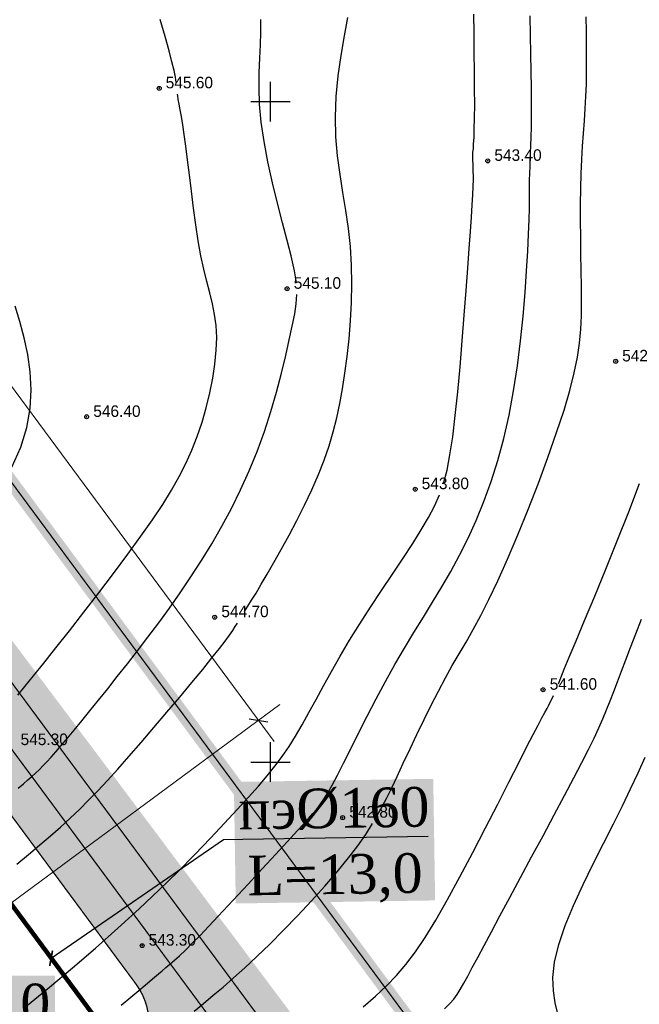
# Model space of a CAD drawing. Extents: x 0 to 361260, y 0 to 4201817.
# Tile 671 of 689: x 360931 to 360978, y 4200882 to 4200956. Entities that reach past the tile are written whole.
import ezdxf
from ezdxf import colors
from ezdxf.entities.mleader import LeaderData, LeaderLine
from ezdxf.math import Vec2, Vec3

# ---------------------------------------------------------------- set-up
doc = ezdxf.new("R2010")
doc.units = 0
doc.header["$LTSCALE"] = 0.5
doc.header["$MEASUREMENT"] = 0
doc.header["$PDMODE"] = 32
doc.header["$PDSIZE"] = 0.3
for name, pattern in [('CONTI', [0]), ('GOST2.303 6', [12, 8, -1.5, 1, -1.5]), ('STRIH_1', [3, 2, -1])]:
    doc.linetypes.add(name, pattern=pattern)
for name, color, linetype in [('(004) Точки рельефа', 7, 'Continuous'), ('GORIZDEFAULT', 32, 'CONTI'), ('PI_TTDEFAULT', 5, 'CONTI'), ('SETKR', 2, 'CONTI'), ('Водопровод 10', 7, 'Continuous'), ('Канализация 2', 7, 'Continuous'), ('Штрих Стекло', 7, 'Continuous')]:
    doc.layers.add(name, color=color, linetype=linetype)
doc.styles.add('D-431', font='txt')
doc.styles.add('saddenly', font='arial.ttf')
doc.styles.add('Times New Roman', font='times.ttf')
doc.dimstyles.new('КАТЯ 200-not_rotation', dxfattribs={"dimtxt": 2, "dimasz": 1, "dimexe": 2, "dimexo": 0, "dimgap": 0.5, "dimtad": 1, "dimdec": 0, "dimzin": 0, "dimdsep": 46, "dimtxsty": 'saddenly', "dimblk": 'OBLIQUE', "dimcen": 10, "dimdle": 2, "dimclrd": 18, "dimclre": 18, "dimclrt": 18, "dimadec": 0, "dimazin": 0, "dimtfac": 1, "dimtdec": 0, "dimtofl": 0, "dimtmove": 0, "dimatfit": 3, "dimfxl": 1, "dimtolj": 1, "dimtzin": 0, "dimlwd": 0, "dimlwe": 0, "dimarcsym": 0})

# ---------------------------------------------------------------- blocks, each defined once
blk = doc.blocks.new('BL_333')
at = {"color": 0}
for p, q in [((0, -1.5), (0, 1.5)), ((-1.5, 0), (1.5, 0))]:
    blk.add_line(p, q, dxfattribs=at)
blk = doc.blocks.new('_Oblique')
at = {"color": 0, "linetype": 'ByBlock', "lineweight": -2}
blk.add_line((-0.5, -0.5), (0.5, 0.5), dxfattribs=at)
blk = doc.blocks.new('_ArchTick')
at = {"color": 0, "linetype": 'ByBlock', "const_width": 0.15}
blk.add_lwpolyline([(-0.5, -0.5), (0.5, 0.5)], dxfattribs=at)

msp = doc.modelspace()

# ---------------------------------------------------------------- hatches: boundary and pattern name
at = {"layer": 'Штрих Стекло', "linetype": 'Continuous'}
h = msp.add_hatch(color=5, dxfattribs=at)
h.dxf.hatch_style = 1
h.set_gradient(color1=(173, 173, 173), color2=(166, 166, 166), one_color=1, tint=0.65)
edge = h.paths.add_edge_path()
edge.add_line((360067.205, 4200806.615), (360049.645, 4200796.938))
edge.add_arc((360052.059, 4200792.559), 5, 32.88524, 118.85775, ccw=False)
edge.add_line((360056.257, 4200795.274), (360060.259, 4200789.085))
edge.add_line((360060.259, 4200789.085), (360069.039, 4200793.924))
edge.add_line((360069.039, 4200793.924), (360065.267, 4200799.758))
edge.add_arc((360069.63, 4200802.227), 5.014, 118.92591, 209.50369, ccw=False)
edge = h.paths.add_edge_path()
edge.add_line((360236.317, 4200517.23), (360498.797, 4200265.225))
edge.add_arc((360509.185, 4200276.045), 15, 226.16627, 298.85775)
edge.add_line((360516.425, 4200262.908), (361136.886, 4200604.824))
edge.add_arc((361129.646, 4200617.961), 15, 298.85775, 396.46852)
edge.add_line((361141.709, 4200626.877), (360736.189, 4201168.806))
edge.add_arc((360740.21, 4201171.777), 5, 118.85775, 216.46852, ccw=False)
edge.add_line((360737.797, 4201176.157), (360731.547, 4201172.713))
edge.add_line((360731.547, 4201172.713), (361139.296, 4200625.094))
edge.add_arc((361129.646, 4200617.961), 12, -61.14225, 36.46852, ccw=False)
edge.add_line((361135.438, 4200607.451), (360507.891, 4200266.197))
edge.add_line((360507.891, 4200266.197), (360237.512, 4200520.465))
edge.add_line((360237.512, 4200520.465), (360062.893, 4200790.537))
edge.add_line((360062.893, 4200790.537), (360060.259, 4200789.085))
edge.add_line((360060.259, 4200789.085), (360234.992, 4200518.836))
edge.add_arc((360242.55, 4200523.723), 9, 212.88524, 226.16627)
edge = h.paths.add_edge_path(flags=16)
edge.add_line((360274.624, 4200503.308), (360634.832, 4200701.808))
edge.add_arc((360637.246, 4200697.429), 5, 28.85775, 118.85775, ccw=False)
edge.add_line((360641.625, 4200699.842), (360789.915, 4200430.746))
edge.add_arc((360785.536, 4200428.333), 5, -61.14225, 28.85775, ccw=False)
edge.add_line((360787.949, 4200423.954), (360511.598, 4200271.666))
edge.add_arc((360509.185, 4200276.045), 5, 226.82384, 298.85775, ccw=False)
edge.add_line((360505.764, 4200272.399), (360273.569, 4200495.328))
edge.add_arc((360277.037, 4200498.929), 5, 118.85775, 226.07521, ccw=False)
h.paths.add_polyline_path([(360274.624, 4200503.308), (360631.329, 4200699.877), (360780.102, 4200429.905), (360509.832, 4200280.969)], flags=0)
edge = h.paths.add_edge_path(flags=16)
edge.add_line((360648.845, 4200709.53), (360942.986, 4200871.621))
edge.add_arc((360945.4, 4200867.242), 5, 36.46852, 118.85775, ccw=False)
edge.add_line((360949.42, 4200870.214), (361133.667, 4200620.933))
edge.add_arc((361129.646, 4200617.961), 5, -61.14225, 36.46852, ccw=False)
edge.add_line((361132.059, 4200613.582), (360801.962, 4200431.676))
edge.add_arc((360799.549, 4200436.055), 5, 208.85775, 298.85775, ccw=False)
edge.add_line((360795.17, 4200433.642), (360646.88, 4200702.738))
edge.add_arc((360651.259, 4200705.151), 5, 118.85775, 208.85775, ccw=False)
h.paths.add_polyline_path([(360652.349, 4200711.46), (360938.867, 4200869.351), (361123.713, 4200619.259), (360801.122, 4200441.489)], flags=0)
edge = h.paths.add_edge_path(flags=17)
edge.add_line((361139.296, 4200625.094), (360731.547, 4201172.713))
edge.add_line((360731.547, 4201172.713), (360723.659, 4201168.366))
edge.add_arc((360726.073, 4201163.987), 5, 36.46852, 118.85775, ccw=False)
edge.add_line((360730.093, 4201166.959), (360939.826, 4200883.196))
edge.add_arc((360935.805, 4200880.224), 5, -61.14225, 36.46852, ccw=False)
edge.add_line((360938.218, 4200875.845), (360645.95, 4200714.785))
edge.add_arc((360643.536, 4200719.164), 5, 208.85775, 298.85775, ccw=False)
edge.add_line((360639.157, 4200716.751), (360490.867, 4200985.847))
edge.add_arc((360495.246, 4200988.26), 5, 118.85775, 208.85775, ccw=False)
edge.add_line((360492.833, 4200992.639), (360478.82, 4200984.917))
edge.add_arc((360481.233, 4200980.538), 5, 28.85775, 118.85775, ccw=False)
edge.add_line((360485.612, 4200982.951), (360633.903, 4200713.855))
edge.add_arc((360629.523, 4200711.442), 5, -61.14225, 28.85552, ccw=False)
edge.add_line((360631.937, 4200707.063), (360550.485, 4200662.177))
edge.add_arc((360548.072, 4200666.557), 5, 208.85775, 298.85775, ccw=False)
edge.add_line((360543.693, 4200664.143), (360395.403, 4200933.239))
edge.add_arc((360399.782, 4200935.652), 5, 118.85775, 208.85775, ccw=False)
edge.add_line((360397.369, 4200940.032), (360749.145, 4201133.884))
edge.add_arc((360751.558, 4201129.505), 5, 36.46852, 118.85775, ccw=False)
edge.add_line((360755.579, 4201132.477), (360745.985, 4201145.458))
edge.add_arc((360741.964, 4201142.486), 5, -61.14225, 36.46852, ccw=False)
edge.add_line((360744.377, 4201138.107), (360086.378, 4200775.506))
edge.add_arc((360084.042, 4200779.927), 5, 212.88524, 297.85041, ccw=False)
edge.add_line((360079.844, 4200777.212), (360088.552, 4200763.743))
edge.add_arc((360092.751, 4200766.458), 5, 118.85775, 212.88524, ccw=False)
edge.add_line((360090.338, 4200770.837), (360383.356, 4200932.309))
edge.add_arc((360385.769, 4200927.93), 5, 28.85775, 118.85775, ccw=False)
edge.add_line((360390.148, 4200930.343), (360538.438, 4200661.248))
edge.add_arc((360534.059, 4200658.834), 5, -61.14225, 28.85775, ccw=False)
edge.add_line((360536.472, 4200654.455), (360267.361, 4200506.157))
edge.add_arc((360264.948, 4200510.536), 5, 226.16627, 298.85775, ccw=False)
edge.add_line((360261.485, 4200506.929), (360243.327, 4200524.363))
edge.add_line((360243.327, 4200524.363), (360069.039, 4200793.924))
edge.add_line((360069.039, 4200793.924), (360062.893, 4200790.537))
edge.add_line((360062.893, 4200790.537), (360237.512, 4200520.465))
edge.add_line((360237.512, 4200520.465), (360507.891, 4200266.197))
edge.add_line((360507.891, 4200266.197), (361135.438, 4200607.451))
edge.add_arc((361129.646, 4200617.961), 12, 298.85775, 396.46852)

# ---------------------------------------------------------------- linework, layer by layer
at = {"ltscale": 0.149071, "const_width": 0.1}
for points in [[(359943.476, 4200738.432), (360053.157, 4200798.874, -0.393772), (360059.769, 4200797.209), (360238.667, 4200520.519), (360501.567, 4200268.11, 0.328259), (360514.494, 4200266.411), (361134.955, 4200608.327, 0.453677), (361138.492, 4200624.499), (360736.189, 4201168.806, -0.453677), (360737.797, 4201176.157), (360868.753, 4201248.322)], [(360755.579, 4201132.477), (360939.826, 4200883.196, -0.453677), (360938.218, 4200875.845), (360645.95, 4200714.785, -0.414214), (360639.157, 4200716.751), (360492.798, 4200982.343)]]:
    msp.add_lwpolyline(points, format="xyb", dxfattribs=at)
msp.add_lwpolyline([(360052.603, 4200791.717), (360231.678, 4200514.752), (360505.949, 4200251.426), (361159.312, 4200611.473), (360744.344, 4201172.914)], dxfattribs=at)
at = {"color": 1, "linetype": 'GOST2.303 6', "lineweight": 30, "const_width": 1.035}
msp.add_lwpolyline([(360055.869, 4200786.666), (360747.942, 4201168.046), (361159.312, 4200611.473), (360505.949, 4200251.426), (360231.678, 4200514.752)], close=True, dxfattribs=at)
at = {"color": 7, "linetype": 'STRIH_1', "ltscale": 2, "true_color": 0xffffff, "const_width": 0.1}
msp.add_lwpolyline([(360062.093, 4200799.14), (360240.997, 4200522.441), (360503.645, 4200270.274, 0.328259), (360513.046, 4200269.038), (361133.507, 4200610.954, 0.453677), (361136.08, 4200622.716), (360733.263, 4201167.717)], format="xyb", dxfattribs=at)
at = {"color": 5, "linetype": 'Continuous', "lineweight": 106}
msp.add_lwpolyline([(360703.217, 4201103.938), (360752.021, 4201130.562), (361131.186, 4200617.561)], dxfattribs=at)
at = {"layer": 'GORIZDEFAULT', "color": 32}
for points in [[(360938.69, 4200881.61, 543), (360939.43, 4200882.22, 543), (360940.03, 4200882.71, 543), (360940.51, 4200883.11, 543), (360940.9, 4200883.45, 543), (360941.23, 4200883.72, 543), (360941.52, 4200883.97, 543), (360941.8, 4200884.21, 543), (360942.09, 4200884.45, 543), (360942.39, 4200884.7, 543), (360942.73, 4200885, 543), (360943.11, 4200885.35, 543), (360943.56, 4200885.78, 543), (360944.07, 4200886.29, 543), (360944.67, 4200886.89, 543), (360945.33, 4200887.59, 543), (360946.05, 4200888.34, 543), (360946.79, 4200889.14, 543), (360947.55, 4200889.95, 543), (360948.31, 4200890.77, 543), (360949.04, 4200891.56, 543), (360949.73, 4200892.31, 543), (360950.38, 4200893.01, 543), (360950.99, 4200893.67, 543), (360951.54, 4200894.27, 543), (360952.04, 4200894.82, 543), (360952.49, 4200895.31, 543), (360952.87, 4200895.74, 543), (360953.21, 4200896.11, 543), (360953.5, 4200896.45, 543), (360953.77, 4200896.8, 543), (360954.04, 4200897.19, 543), (360954.34, 4200897.67, 543), (360954.67, 4200898.26, 543), (360955.06, 4200899.01, 543), (360955.53, 4200899.93, 543), (360956.07, 4200901.01, 543), (360956.67, 4200902.2, 543), (360957.31, 4200903.48, 543), (360957.99, 4200904.79, 543), (360958.69, 4200906.11, 543), (360959.41, 4200907.4, 543), (360960.13, 4200908.63, 543), (360960.85, 4200909.82, 543), (360961.57, 4200910.97, 543), (360962.27, 4200912.11, 543), (360962.97, 4200913.26, 543), (360963.65, 4200914.43, 543), (360964.31, 4200915.66, 543), (360964.95, 4200916.94, 543), (360965.57, 4200918.3, 543), (360966.15, 4200919.73, 543), (360966.69, 4200921.23, 543), (360967.2, 4200922.82, 543), (360967.65, 4200924.5, 543), (360968.05, 4200926.26, 543), (360968.39, 4200928.1, 543), (360968.68, 4200930, 543), (360968.92, 4200931.9, 543), (360969.11, 4200933.76, 543), (360969.27, 4200935.54, 543), (360969.38, 4200937.19, 543), (360969.47, 4200938.67, 543), (360969.53, 4200939.95, 543), (360969.57, 4200941.04, 543), (360969.59, 4200941.96, 543), (360969.6, 4200942.75, 543), (360969.61, 4200943.43, 543), (360969.61, 4200944.03, 543), (360969.62, 4200944.57, 543), (360969.64, 4200945.08, 543), (360969.66, 4200945.58, 543), (360969.68, 4200946.1, 543), (360969.71, 4200946.67, 543), (360969.73, 4200947.31, 543), (360969.75, 4200948.05, 543), (360969.76, 4200948.91, 543), (360969.76, 4200949.91, 543), (360969.75, 4200951.04, 543), (360969.73, 4200952.28, 543), (360969.7, 4200953.61, 543), (360969.67, 4200955.02, 543), (360969.64, 4200956.48, 543)], [(360942.87, 4200951.44, 545.5), (360942.8, 4200951.84, 545.5), (360942.7, 4200952.35, 545.5), (360942.54, 4200953.01, 545.5), (360942.33, 4200953.83, 545.5), (360942.02, 4200954.93, 545.5), (360941.64, 4200956.21, 545.5)], [(360948.04, 4200911.41, 544.5), (360948.29, 4200911.8, 544.5), (360948.57, 4200912.26, 544.5), (360948.91, 4200912.8, 544.5), (360949.29, 4200913.46, 544.5), (360949.74, 4200914.22, 544.5), (360950.25, 4200915.11, 544.5), (360950.81, 4200916.1, 544.5), (360951.4, 4200917.18, 544.5), (360951.99, 4200918.3, 544.5), (360952.57, 4200919.46, 544.5), (360953.12, 4200920.62, 544.5), (360953.62, 4200921.76, 544.5), (360954.05, 4200922.86, 544.5), (360954.43, 4200923.93, 544.5), (360954.74, 4200924.99, 544.5), (360955.01, 4200926.05, 544.5), (360955.25, 4200927.14, 544.5), (360955.45, 4200928.26, 544.5), (360955.63, 4200929.45, 544.5), (360955.8, 4200930.71, 544.5), (360955.94, 4200932.03, 544.5), (360956.06, 4200933.39, 544.5), (360956.13, 4200934.79, 544.5), (360956.16, 4200936.21, 544.5), (360956.14, 4200937.62, 544.5), (360956.05, 4200939.02, 544.5), (360955.9, 4200940.4, 544.5), (360955.69, 4200941.76, 544.5), (360955.47, 4200943.11, 544.5), (360955.26, 4200944.49, 544.5), (360955.08, 4200945.88, 544.5), (360954.95, 4200947.32, 544.5), (360954.91, 4200948.82, 544.5), (360954.98, 4200950.37, 544.5), (360955.13, 4200951.94, 544.5), (360955.34, 4200953.49, 544.5), (360955.59, 4200954.98, 544.5), (360955.86, 4200956.35, 544.5)], [(360951.96, 4200936.27, 545), (360951.81, 4200937.18, 545), (360951.56, 4200938.31, 545), (360951.26, 4200939.48, 545), (360950.91, 4200940.83, 545), (360950.53, 4200942.3, 545), (360950.16, 4200943.85, 545), (360949.81, 4200945.43, 545), (360949.51, 4200946.97, 545), (360949.29, 4200948.45, 545), (360949.17, 4200949.8, 545), (360949.13, 4200951.05, 545), (360949.15, 4200952.2, 545), (360949.2, 4200953.28, 545), (360949.25, 4200954.29, 545), (360949.28, 4200955.26, 545), (360949.27, 4200956.21, 545)], [(360957.93, 4200895.69, 542.5), (360958.36, 4200896.46, 542.5), (360958.77, 4200897.24, 542.5), (360959.17, 4200898.06, 542.5), (360959.58, 4200898.92, 542.5), (360960.05, 4200899.93, 542.5), (360960.56, 4200901, 542.5), (360961.08, 4200902.1, 542.5), (360961.62, 4200903.22, 542.5), (360962.16, 4200904.32, 542.5), (360962.7, 4200905.38, 542.5), (360963.23, 4200906.38, 542.5), (360963.75, 4200907.31, 542.5), (360964.27, 4200908.2, 542.5), (360964.8, 4200909.09, 542.5), (360965.34, 4200910.05, 542.5), (360965.91, 4200911.11, 542.5), (360966.53, 4200912.32, 542.5), (360967.21, 4200913.73, 542.5), (360967.94, 4200915.37, 542.5), (360968.71, 4200917.2, 542.5), (360969.5, 4200919.13, 542.5), (360970.27, 4200921.11, 542.5), (360970.99, 4200923.07, 542.5), (360971.65, 4200924.94, 542.5), (360972.21, 4200926.64, 542.5), (360972.65, 4200928.14, 542.5), (360972.98, 4200929.46, 542.5), (360973.22, 4200930.64, 542.5), (360973.38, 4200931.72, 542.5), (360973.47, 4200932.76, 542.5), (360973.52, 4200933.79, 542.5), (360973.53, 4200934.86, 542.5), (360973.53, 4200936.01, 542.5), (360973.51, 4200937.22, 542.5), (360973.49, 4200938.47, 542.5), (360973.47, 4200939.74, 542.5), (360973.46, 4200941, 542.5), (360973.45, 4200942.24, 542.5), (360973.47, 4200943.42, 542.5), (360973.5, 4200944.55, 542.5), (360973.55, 4200945.61, 542.5), (360973.62, 4200946.62, 542.5), (360973.69, 4200947.59, 542.5), (360973.76, 4200948.54, 542.5), (360973.82, 4200949.47, 542.5), (360973.87, 4200950.39, 542.5), (360973.9, 4200951.32, 542.5), (360973.92, 4200952.26, 542.5), (360973.92, 4200953.23, 542.5), (360973.91, 4200954.23, 542.5), (360973.9, 4200955.29, 542.5), (360973.88, 4200956.41, 542.5)], [(360963.1, 4200921.1, 543.5), (360963.36, 4200922.1, 543.5), (360963.58, 4200923.26, 543.5), (360963.79, 4200924.63, 543.5), (360963.98, 4200926.23, 543.5), (360964.17, 4200928.02, 543.5), (360964.34, 4200929.93, 543.5), (360964.51, 4200931.89, 543.5), (360964.66, 4200933.83, 543.5), (360964.8, 4200935.69, 543.5), (360964.92, 4200937.39, 543.5), (360965.03, 4200938.88, 543.5), (360965.13, 4200940.16, 543.5), (360965.2, 4200941.26, 543.5), (360965.27, 4200942.18, 543.5), (360965.31, 4200942.95, 543.5), (360965.34, 4200943.58, 543.5), (360965.36, 4200944.1, 543.5), (360965.3, 4200945.83, 543.5), (360965.31, 4200945.99, 543.5), (360965.32, 4200946.18, 543.5), (360965.35, 4200946.43, 543.5), (360965.37, 4200946.79, 543.5), (360965.4, 4200947.27, 543.5), (360965.42, 4200947.91, 543.5), (360965.44, 4200948.73, 543.5), (360965.45, 4200949.76, 543.5), (360965.44, 4200950.96, 543.5), (360965.44, 4200952.3, 543.5), (360965.42, 4200953.71, 543.5), (360965.4, 4200955.17, 543.5), (360965.38, 4200956.62, 543.5)], [(360930.89, 4200905.07, 545.5), (360931.42, 4200905.72, 545.5), (360932.06, 4200906.52, 545.5), (360932.84, 4200907.48, 545.5), (360933.75, 4200908.64, 545.5), (360934.78, 4200909.94, 545.5), (360935.88, 4200911.34, 545.5), (360937.01, 4200912.81, 545.5), (360938.13, 4200914.29, 545.5), (360939.21, 4200915.73, 545.5), (360940.2, 4200917.1, 545.5), (360941.08, 4200918.35, 545.5), (360941.85, 4200919.5, 545.5), (360942.51, 4200920.58, 545.5), (360943.09, 4200921.61, 545.5), (360943.6, 4200922.61, 545.5), (360944.05, 4200923.62, 545.5), (360944.45, 4200924.65, 545.5), (360944.82, 4200925.72, 545.5), (360945.14, 4200926.82, 545.5), (360945.42, 4200927.94, 545.5), (360945.64, 4200929.05, 545.5), (360945.8, 4200930.13, 545.5), (360945.9, 4200931.17, 545.5), (360945.93, 4200932.14, 545.5), (360945.88, 4200933.04, 545.5), (360945.77, 4200933.88, 545.5), (360945.61, 4200934.7, 545.5), (360945.41, 4200935.52, 545.5), (360945.19, 4200936.38, 545.5), (360944.96, 4200937.31, 545.5), (360944.73, 4200938.33, 545.5), (360944.53, 4200939.46, 545.5), (360944.34, 4200940.68, 545.5), (360944.17, 4200941.94, 545.5), (360944.01, 4200943.21, 545.5), (360943.86, 4200944.44, 545.5), (360943.73, 4200945.59, 545.5), (360943.6, 4200946.62, 545.5), (360943.47, 4200947.5, 545.5), (360943.36, 4200948.24, 545.5), (360943.26, 4200948.86, 545.5), (360943.17, 4200949.37, 545.5), (360943.09, 4200949.8, 545.5), (360943.02, 4200950.15, 545.5), (360942.98, 4200950.46, 545.5), (360942.97, 4200950.51, 545.5), (360942.96, 4200950.56, 545.5)], [(360930.91, 4200898.02, 545), (360931.31, 4200898.37, 545), (360931.65, 4200898.66, 545), (360931.95, 4200898.92, 545), (360932.23, 4200899.17, 545), (360932.5, 4200899.43, 545), (360932.78, 4200899.71, 545), (360933.08, 4200900.02, 545), (360933.4, 4200900.37, 545), (360933.76, 4200900.78, 545), (360934.16, 4200901.26, 545), (360934.63, 4200901.81, 545), (360935.15, 4200902.43, 545), (360935.72, 4200903.12, 545), (360936.34, 4200903.88, 545), (360936.99, 4200904.69, 545), (360937.69, 4200905.56, 545), (360938.41, 4200906.47, 545), (360939.17, 4200907.43, 545), (360939.94, 4200908.42, 545), (360940.73, 4200909.46, 545), (360941.54, 4200910.54, 545), (360942.35, 4200911.66, 545), (360943.16, 4200912.82, 545), (360943.97, 4200914.02, 545), (360944.77, 4200915.26, 545), (360945.55, 4200916.53, 545), (360946.31, 4200917.85, 545), (360947.05, 4200919.21, 545), (360947.74, 4200920.6, 545), (360948.39, 4200922.04, 545), (360948.99, 4200923.51, 545), (360949.54, 4200925.02, 545), (360950.02, 4200926.53, 545), (360950.45, 4200928.01, 545), (360950.83, 4200929.44, 545), (360951.15, 4200930.77, 545), (360951.42, 4200931.97, 545), (360951.65, 4200933, 545), (360951.83, 4200933.93, 545), (360951.95, 4200934.7, 545), (360952, 4200935.39, 545)], [(360930.44, 4200922.32, 546.5), (360931.11, 4200923.84, 546.5), (360931.56, 4200925.33, 546.5), (360931.81, 4200926.77, 546.5), (360931.88, 4200928.18, 546.5), (360931.81, 4200929.54, 546.5), (360931.63, 4200930.85, 546.5), (360931.36, 4200932.12, 546.5), (360931.03, 4200933.34, 546.5), (360930.67, 4200934.51, 546.5)], [(360971.79, 4200905.92, 541.5), (360971.97, 4200906.37, 541.5), (360972.23, 4200907.03, 541.5), (360972.61, 4200907.95, 541.5), (360973.12, 4200909.18, 541.5), (360973.77, 4200910.73, 541.5), (360974.54, 4200912.57, 541.5), (360975.37, 4200914.6, 541.5), (360976.24, 4200916.75, 541.5), (360977.11, 4200918.94, 541.5), (360977.92, 4200921.09, 541.5)], [(360931.61, 4200881.61, 543.5), (360933.28, 4200882.98, 543.5), (360935.01, 4200884.43, 543.5), (360936.76, 4200885.93, 543.5), (360938.46, 4200887.43, 543.5), (360940.07, 4200888.9, 543.5), (360941.58, 4200890.33, 543.5), (360942.98, 4200891.71, 543.5), (360944.28, 4200893.01, 543.5), (360945.46, 4200894.24, 543.5), (360946.53, 4200895.38, 543.5), (360947.49, 4200896.42, 543.5), (360948.33, 4200897.34, 543.5), (360949.08, 4200898.18, 543.5), (360949.74, 4200898.96, 543.5), (360950.34, 4200899.7, 543.5), (360950.88, 4200900.43, 543.5), (360951.4, 4200901.18, 543.5), (360951.9, 4200901.97, 543.5), (360952.4, 4200902.83, 543.5), (360952.91, 4200903.75, 543.5), (360953.45, 4200904.73, 543.5), (360954.01, 4200905.77, 543.5), (360954.62, 4200906.87, 543.5), (360955.27, 4200908.02, 543.5), (360955.98, 4200909.22, 543.5), (360956.76, 4200910.46, 543.5), (360957.57, 4200911.72, 543.5), (360958.41, 4200912.99, 543.5), (360959.24, 4200914.23, 543.5), (360960.03, 4200915.43, 543.5), (360960.76, 4200916.55, 543.5), (360961.41, 4200917.58, 543.5), (360961.96, 4200918.51, 543.5), (360962.42, 4200919.37, 543.5), (360962.79, 4200920.22, 543.5)], [(360930.81, 4200892.28, 544.5), (360931.69, 4200893.02, 544.5), (360932.54, 4200893.73, 544.5), (360933.35, 4200894.42, 544.5), (360934.12, 4200895.09, 544.5), (360934.84, 4200895.75, 544.5), (360935.54, 4200896.42, 544.5), (360936.23, 4200897.11, 544.5), (360936.94, 4200897.83, 544.5), (360937.67, 4200898.62, 544.5), (360938.44, 4200899.48, 544.5), (360939.29, 4200900.43, 544.5), (360940.21, 4200901.49, 544.5), (360941.17, 4200902.62, 544.5), (360942.16, 4200903.78, 544.5), (360943.13, 4200904.92, 544.5), (360944.04, 4200906.02, 544.5), (360944.87, 4200907.02, 544.5), (360945.57, 4200907.89, 544.5), (360946.13, 4200908.6, 544.5), (360946.56, 4200909.16, 544.5), (360946.89, 4200909.61, 544.5), (360947.14, 4200909.96, 544.5), (360947.33, 4200910.26, 544.5), (360947.5, 4200910.53, 544.5)], [(360963.17, 4200881.34, 541), (360963.56, 4200881.72, 541), (360963.87, 4200882.07, 541), (360964.12, 4200882.42, 541), (360964.36, 4200882.8, 541), (360964.62, 4200883.26, 541), (360964.92, 4200883.8, 541), (360965.27, 4200884.45, 541), (360965.68, 4200885.21, 541), (360966.16, 4200886.11, 541), (360966.71, 4200887.16, 541), (360967.36, 4200888.37, 541), (360968.1, 4200889.75, 541), (360968.91, 4200891.26, 541), (360969.76, 4200892.84, 541), (360970.62, 4200894.43, 541), (360971.46, 4200896, 541), (360972.25, 4200897.48, 541), (360972.95, 4200898.81, 541), (360973.55, 4200899.97, 541), (360974.05, 4200900.96, 541), (360974.48, 4200901.82, 541), (360974.84, 4200902.59, 541), (360975.15, 4200903.29, 541), (360975.43, 4200903.97, 541), (360975.7, 4200904.64, 541), (360975.98, 4200905.34, 541), (360976.26, 4200906.08, 541), (360976.56, 4200906.88, 541), (360976.88, 4200907.74, 541), (360977.24, 4200908.68, 541), (360977.64, 4200909.71, 541), (360978.08, 4200910.83, 541)], [(360957.02, 4200881.49, 541.5), (360957.95, 4200882.29, 541.5), (360958.78, 4200883.06, 541.5), (360959.53, 4200883.84, 541.5), (360960.25, 4200884.68, 541.5), (360960.96, 4200885.63, 541.5), (360961.7, 4200886.73, 541.5), (360962.51, 4200888.05, 541.5), (360963.39, 4200889.6, 541.5), (360964.33, 4200891.33, 541.5), (360965.3, 4200893.16, 541.5), (360966.26, 4200895.02, 541.5), (360967.19, 4200896.81, 541.5), (360968.03, 4200898.48, 541.5), (360968.78, 4200899.94, 541.5), (360969.38, 4200901.13, 541.5), (360969.87, 4200902.08, 541.5), (360970.25, 4200902.8, 541.5), (360970.54, 4200903.36, 541.5), (360970.76, 4200903.76, 541.5), (360970.93, 4200904.07, 541.5), (360971.06, 4200904.31, 541.5), (360971.42, 4200905.04, 541.5)], [(360971.75, 4200880.96, 540.5), (360971.55, 4200881.77, 540.5), (360971.41, 4200882.68, 540.5), (360971.37, 4200883.7, 540.5), (360971.49, 4200884.87, 540.5), (360971.81, 4200886.19, 540.5), (360972.3, 4200887.63, 540.5), (360972.93, 4200889.16, 540.5), (360973.65, 4200890.73, 540.5), (360974.42, 4200892.31, 540.5), (360975.2, 4200893.85, 540.5), (360975.95, 4200895.32, 540.5), (360976.63, 4200896.69, 540.5), (360977.25, 4200897.98, 540.5), (360977.82, 4200899.2, 540.5), (360978.36, 4200900.38, 540.5)], [(360944.22, 4200881.15, 542.5), (360944.94, 4200881.74, 542.5), (360945.67, 4200882.35, 542.5), (360946.42, 4200882.98, 542.5), (360947.21, 4200883.67, 542.5), (360948.05, 4200884.43, 542.5), (360948.96, 4200885.28, 542.5), (360949.95, 4200886.23, 542.5), (360950.98, 4200887.28, 542.5), (360952.04, 4200888.37, 542.5), (360953.09, 4200889.5, 542.5), (360954.11, 4200890.62, 542.5), (360955.05, 4200891.71, 542.5), (360955.9, 4200892.75, 542.5), (360956.6, 4200893.67, 542.5), (360957.21, 4200894.53, 542.5), (360957.73, 4200895.36, 542.5)]]:
    msp.add_polyline3d(points, dxfattribs=at)
at = {"layer": 'PI_TTDEFAULT', "color": 5}
for p in [(360941.58, 4200951, 545.6), (360966.44, 4200945.51, 543.4), (360951.26, 4200935.83, 545.1), (360976.12, 4200930.34, 542.2), (360936.09, 4200926.14, 546.4), (360960.95, 4200920.66, 543.8), (360945.78, 4200910.97, 544.7), (360970.63, 4200905.48, 541.6), (360955.46, 4200895.8, 542.8), (360940.29, 4200886.11, 543.3)]:
    msp.add_point(p, dxfattribs=at)

# ---------------------------------------------------------------- block references
at = {"layer": 'SETKR', "color": 92}
for p in [(360950, 4200950), (360950, 4200900)]:
    msp.add_blockref('BL_333', p, dxfattribs=at)

# ---------------------------------------------------------------- texts
at = {"layer": '(004) Точки рельефа', "style": 'D-431'}
for s, p in [('545.60', (360942.07, 4200951)), ('543.40', (360966.94, 4200945.51)), ('545.10', (360951.76, 4200935.83)), ('542.20', (360976.61, 4200930.33)), ('546.40', (360936.59, 4200926.13)), ('543.80', (360961.44, 4200920.66)), ('544.70', (360946.28, 4200910.97)), ('541.60', (360971.13, 4200905.48)), ('545.30', (360931.09, 4200901.29)), ('542.80', (360955.96, 4200895.8)), ('543.30', (360940.78, 4200886.11))]:
    msp.add_text(s, height=0.875, dxfattribs=at).set_placement(p)
at = {"layer": 'Канализация 2', "color": 0, "lineweight": 0, "insert": (360928.349, 4200879.206), "char_height": 3, "width": 9.50585, "attachment_point": 5, "style": 'Times New Roman', "bg_fill": 1, "box_fill_scale": 1.2, "bg_fill_color": 254, "bg_fill_transparency": 0}
msp.add_mtext('{\\T0.9;\\C1;ВК10\\PПГ-9}', dxfattribs=at)

# ---------------------------------------------------------------- dimensions: what is measured, and where the dimension line sits
at = {"color": 6, "linetype": 'Continuous', "lineweight": 106}
msp.add_aligned_dim(p1=(360870.897, 4200969.725), p2=(360930.335, 4200889.306), distance=23.319, dimstyle='КАТЯ 200-not_rotation', dxfattribs=at).render()

# ---------------------------------------------------------------- next in the draw order: leaders
at = {"layer": 'Водопровод 10', "color": 1, "lineweight": 0}
ml = msp.add_multileader_mtext('Standard', dxfattribs=at)
ml.set_content('\\pxqc,t2;{\\fTimes New Roman|b0|i0|c204|p18;\\C5;пэ%%C\\fTimes New Roman|b0|i0|c0|p18;1\\fTimes New Roman|b0|i0|c204|p18;6\\fTimes New Roman|b0|i0|c0|p18;0\\fTimes New Roman|b0|i0|c204|p18; L=13,0}', color=1)
ml.set_leader_properties()
ml.set_arrow_properties(name='ARCHTICK')
ml.build(insert=Vec2(0, 0))
ml.multileader.update_dxf_attribs({"text_left_attachment_type": 6, "text_right_attachment_type": 6, "dogleg_length": 0.36, "arrow_head_size": 0.84})
ctx = ml.context
ctx.base_point, ctx.char_height, ctx.arrow_head_size, ctx.landing_gap_size, ctx.plane_origin, ctx.plane_x_axis, ctx.plane_y_axis = Vec3(360947.911, 4200894.174, 541.5), 3, 0.84, 0, Vec3(361125.054, 4200790.206, 541.5), Vec3(0.99988, 0.015513), Vec3(-0.015513, 0.99988)
ctx.left_attachment, ctx.right_attachment, ctx.text_align_type = 6, 6, 1
notes = []
notes.append((ctx, [(1, (1, 1, 0), (360946.441, 4200894.151, 541.5), (0.99988, 0.015513), 1.47, [(0, [(360933.401, 4200885.158, 541.5)], 0, [])])]))
ctx.mtext.insert, ctx.mtext.text_direction, ctx.mtext.rotation, ctx.mtext.width, ctx.mtext.alignment, ctx.mtext.flow_direction = Vec3(360954.781, 4200898.018, 541.5), Vec3(0.99988, 0.015513), 0.015513, 13.88797, 2, 5
ctx.mtext.has_bg_fill, ctx.mtext.bg_color, ctx.mtext.bg_scale_factor, ctx.mtext.bg_transparency, ctx.mtext.use_window_bg_color = 1, -1023409921, 1.2, 0, 0
for ctx, leaders in notes:
    for number, flags, end, landing, length, lines in leaders:
        leader = LeaderData()
        leader.index, (leader.has_last_leader_line, leader.has_dogleg_vector, leader.attachment_direction) = number, flags
        leader.last_leader_point, leader.dogleg_vector, leader.dogleg_length = Vec3(end), Vec3(landing), length
        for number, points, colour, breaks in lines:
            line = LeaderLine()
            line.index, line.vertices, line.color, line.breaks = number, Vec3.list(points), colors.encode_raw_color(colour), breaks
            leader.lines.append(line)
        ctx.leaders.append(leader)

doc.saveas('drawing.dxf')
